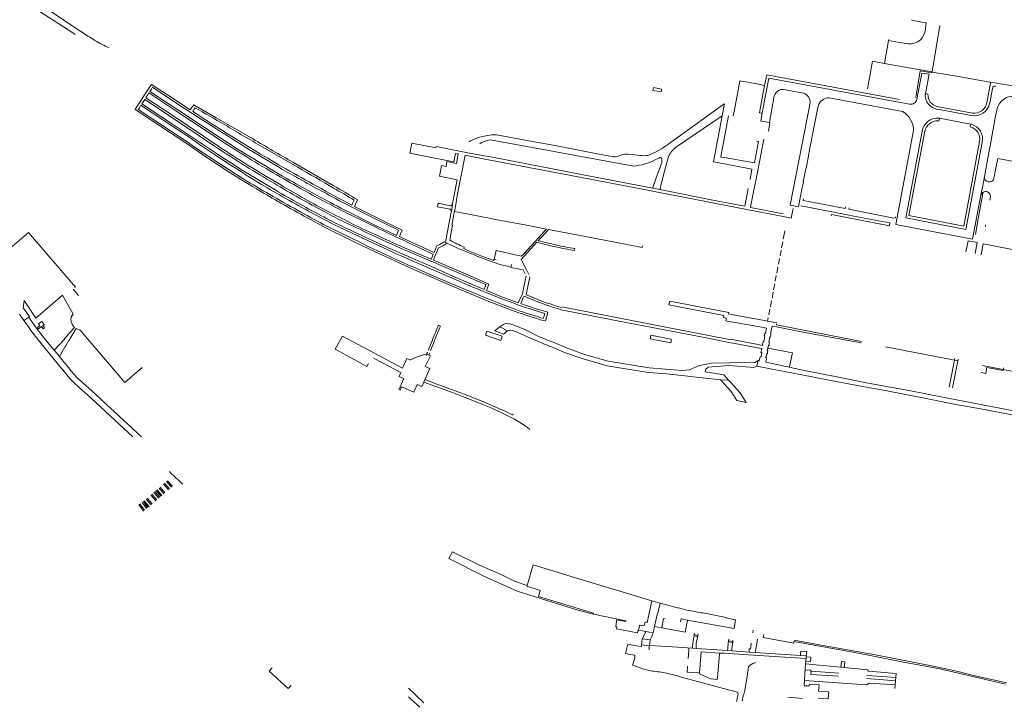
# Model space of a CAD drawing. Extents: x 145000 to 155000, y 457500 to 470000.
# Tile 400 of 548: x 152751 to 153382, y 462831 to 463267. Entities that reach past the tile are written whole.
import ezdxf

# ---------------------------------------------------------------- set-up
doc = ezdxf.new("R2010")
doc.units = 0
doc.header["$LTSCALE"] = 0.2
doc.header["$MEASUREMENT"] = 0
doc.layers.add('kant verharding', color=252, linetype='Continuous', lineweight=0)

msp = doc.modelspace()

# ---------------------------------------------------------------- linework, layer by layer
at = {"layer": 'kant verharding', "lineweight": 0}
for p, q in [((153330.21, 463265.69), (153331.25, 463265.5)), ((153331.25, 463265.5), (153331.73, 463265.41)), ((153331.96, 463265.36), (153331.63, 463263.53)), ((153331.73, 463265.41), (153331.96, 463265.36)), ((152790.51, 463259.34), (152788.72, 463260.49)), ((153331.63, 463263.53), (153331.23, 463260.38)), ((153335.73, 463233.92), (153340.59, 463263.71)), ((153307.78, 463254.14), (153305.24, 463239.42)), ((153307.89, 463254.81), (153307.78, 463254.14)), ((153335.65, 463233.39), (153335.7, 463233.72)), ((153229.64, 463232.08), (153314.72, 463216.31)), ((153370.91, 463214.2), (153373.28, 463226.94)), ((152828.52, 463215.91), (152831.1, 463219.88)), ((152831.1, 463219.88), (152833.66, 463223.8)), ((153240.14, 463222.68), (153253.36, 463220.32)), ((153331.4, 463220.03), (153333.08, 463219.71)), ((153372.65, 463213.94), (153374.42, 463223.4)), ((152825.96, 463211.94), (152828.52, 463215.91)), ((153231.51, 463201.45), (153234.53, 463218.63)), ((153257.52, 463214.13), (153244.61, 463148.61)), ((153269.7, 463217.32), (153316.82, 463208.5)), ((152860.94, 463211.05), (152862.18, 463212.93)), ((152861.55, 463208.62), (152862.5, 463210.02)), ((152876.49, 463204.57), (152862.18, 463212.93)), ((152862.5, 463210.02), (152863.15, 463210.98)), ((153200.84, 463212.31), (153202.48, 463213.5)), ((153202.48, 463213.5), (153201.07, 463205.82)), ((153225.01, 463207.68), (153226.3, 463207.43)), ((153339.05, 463211.79), (153361.62, 463207.6)), ((153339.14, 463209.96), (153360.96, 463205.92)), ((152876.49, 463204.57), (152900.09, 463190.95)), ((153171.79, 463185.82), (153201.07, 463205.82)), ((153200.46, 463180.76), (153205.17, 463205.87)), ((152902.7, 463182.7), (152881.58, 463195.77)), ((153323.88, 463196.31), (153318.53, 463168.03)), ((153329.36, 463195.92), (153318.8, 463140.4)), ((153320.87, 463141.8), (153331.15, 463195.87)), ((152897.31, 463184.49), (152917.11, 463172.6)), ((152906.1, 463185.92), (152928.89, 463172.79)), ((153093.33, 463182.89), (153095.56, 463182.48)), ((153095.56, 463182.48), (153144.38, 463173.42)), ((153371.49, 463178.74), (153373.01, 463186.56)), ((152925.75, 463176), (152951.66, 463161.1)), ((153135.46, 463180.33), (153136.52, 463180.83)), ((153140.65, 463181.18), (153145.17, 463180.76)), ((153158.15, 463177.5), (153160.86, 463178.86)), ((153162.17, 463178.55), (153162.34, 463177.43)), ((153163.54, 463167.96), (153166.71, 463179.63)), ((153256.49, 463180.02), (153254.99, 463172.17)), ((153377.81, 463178.4), (153376.88, 463173.36)), ((153377.81, 463178.4), (153411.27, 463171.98)), ((152895.47, 463169.62), (152914.31, 463158.32)), ((153160.44, 463170.44), (153158.8, 463165.95)), ((153162.17, 463175.17), (153160.44, 463170.44)), ((153376.88, 463173.36), (153375.41, 463165.6)), ((153032.26, 463160.1), (153033.31, 463165.5)), ((153158.8, 463165.95), (153158.59, 463165.38)), ((153162.81, 463165.17), (153163.54, 463167.96)), ((153253.26, 463163.45), (153252.64, 463160.48)), ((153312.45, 463136.1), (153318.53, 463168.03)), ((153029.23, 463154.95), (153030.27, 463160.48)), ((153031.22, 463154.55), (153032.26, 463160.1)), ((153156.87, 463160.58), (153156.55, 463159.37)), ((153161.16, 463158.46), (153156.55, 463159.37)), ((153161.16, 463158.46), (153161.44, 463159.7)), ((153217.83, 463159.27), (153216.89, 463154.56)), ((153367.68, 463152.6), (153368.48, 463156.76)), ((153368.48, 463156.76), (153368.54, 463156.79)), ((153371.27, 463157), (153371.35, 463156.97)), ((152965.03, 463151.79), (152964.28, 463150.03)), ((152967.27, 463151.91), (152965.98, 463149.21)), ((153028.22, 463149.41), (153029.23, 463154.95)), ((153030.22, 463149.04), (153031.22, 463154.55)), ((153216.89, 463154.56), (153215.83, 463149.24)), ((153219.53, 463148.53), (153220.59, 463153.82)), ((153253.2, 463152.61), (153253.02, 463151.58)), ((153367.08, 463154.94), (153361.74, 463126.72)), ((153367.6, 463152.61), (153364.85, 463137.3)), ((153367.08, 463154.94), (153367.16, 463154.92)), ((153367.68, 463152.6), (153367.6, 463152.61)), ((153373.15, 463153.71), (153372.76, 463151.71)), ((152964.28, 463150.03), (152963.58, 463148.6)), ((153027.07, 463143.08), (153027.4, 463144.89)), ((153027.4, 463144.89), (153028.12, 463148.84)), ((153028.12, 463148.84), (153028.22, 463149.41)), ((153029.03, 463142.65), (153029.38, 463144.41)), ((153029.38, 463144.41), (153030.22, 463149.04)), ((153240.52, 463142.96), (153224.87, 463145.87)), ((153026.21, 463138.32), (153027.07, 463143.08)), ((153027.68, 463135.75), (153028.1, 463137.9)), ((153026.43, 463126.04), (153028.21, 463135.65)), ((153083.15, 463127.36), (153087, 463131.64)), ((153087, 463131.64), (153088.34, 463133.14)), ((153088.33, 463131.39), (153089.68, 463132.88)), ((153241.37, 463132.01), (153240.31, 463126.65)), ((153312.45, 463136.1), (153361.74, 463126.72)), ((153363.49, 463129.7), (153364.92, 463137.28)), ((153364.85, 463137.3), (153364.92, 463137.28)), ((153369.87, 463134.88), (153370.08, 463135.94)), ((152738.26, 463115.5), (152756.3, 463131)), ((152756.3, 463131), (152786.34, 463096.02)), ((152995.8, 463126.39), (153000, 463124.42)), ((153081.46, 463125.47), (153083.15, 463127.36)), ((153083.14, 463125.72), (153084.42, 463127.12)), ((153084.42, 463127.12), (153088.33, 463131.39)), ((152997.18, 463119.93), (152999.88, 463118.8)), ((152999.88, 463120.1), (153000, 463120.04)), ((153005.32, 463117.78), (153000, 463120.04)), ((153018.23, 463119.02), (153016.65, 463115.2)), ((153017.08, 463120.13), (153016.91, 463119.71)), ((153017.27, 463120.59), (153017.08, 463120.13)), ((153017.58, 463121.32), (153017.27, 463120.59)), ((153018.44, 463119.52), (153018.23, 463119.02)), ((153018.54, 463119.77), (153018.44, 463119.52)), ((153018.89, 463120.62), (153018.54, 463119.77)), ((153024.72, 463124.07), (153021.93, 463122.53)), ((153024.72, 463124.07), (153031.38, 463120.95)), ((153035.33, 463120.63), (153035.62, 463121.58)), ((153106.65, 463120.66), (153106.42, 463119.37)), ((153149.76, 463121.31), (153149.98, 463122.49)), ((153238.93, 463119.56), (153238.24, 463115.97)), ((153240, 463125.05), (153239.23, 463121.11)), ((153368.52, 463123.82), (153367.21, 463116.72)), ((153393.8, 463118.75), (153368.52, 463123.82)), ((152991.25, 463114.13), (153000, 463110.12)), ((152996.34, 463115.54), (153000, 463113.96)), ((153000, 463118.75), (152999.88, 463118.8)), ((152999.88, 463115.49), (153000, 463115.43)), ((153000, 463118.75), (153010.92, 463114.15)), ((153001.61, 463114.73), (153000, 463115.43)), ((153053.6, 463112.16), (153046.69, 463114.7)), ((153056.18, 463113.42), (153054.8, 463113.68)), ((153237.93, 463114.36), (153237.2, 463110.59)), ((152991.99, 463112.43), (153000, 463108.79)), ((153065.49, 463108.59), (153073.44, 463107.03)), ((153073.44, 463107.03), (153074.71, 463104.51)), ((153077.12, 463104.15), (153075.76, 463106.58)), ((153236.88, 463108.93), (153236.12, 463104.98)), ((153074.18, 463097.18), (153075.43, 463103.17)), ((153076.46, 463096.44), (153077.75, 463102.52)), ((153235.81, 463103.32), (153235.12, 463099.72)), ((152788.3, 463090.59), (152784.78, 463094.68)), ((152786.34, 463096.02), (152785.87, 463095.62)), ((153073.28, 463092.82), (153074.18, 463097.18)), ((153075.52, 463092.04), (153076.46, 463096.44)), ((153234.82, 463098.11), (153234.06, 463094.15)), ((152778.09, 463090.91), (152760.84, 463076.08)), ((152778.09, 463090.91), (152784.77, 463078.61)), ((153072.56, 463087.03), (153073.32, 463088.81)), ((153075.32, 463091.09), (153075.52, 463092.04)), ((153075.32, 463091.09), (153078.72, 463089.66)), ((153232.76, 463087.3), (153232.02, 463083.42)), ((153233.77, 463092.63), (153233.05, 463088.85)), ((152752.87, 463082.64), (152756.8, 463077.08)), ((153072.56, 463087.03), (153071.87, 463085.41)), ((153098.01, 463082.95), (153098.13, 463082.92)), ((153231.7, 463081.75), (153231.01, 463078.1)), ((152750.4, 463078.66), (152753.29, 463074.59)), ((152753.29, 463074.59), (152756.34, 463076.75)), ((152756.34, 463076.75), (152756.8, 463077.08)), ((152756.34, 463076.75), (152757.67, 463074.88)), ((152759.23, 463072.65), (152757.67, 463074.88)), ((152783.46, 463076.08), (152783.41, 463075.54)), ((152783.41, 463075.54), (152783.42, 463075.01)), ((152783.42, 463075.01), (152783.48, 463074.46)), ((152784.77, 463078.61), (152783.8, 463077.08)), ((153086.85, 463077.64), (153086.34, 463075.91)), ((153089.32, 463079.86), (153088.6, 463077.21)), ((153211.55, 463077.65), (153205.11, 463078.86)), ((153227.24, 463074.71), (153211.55, 463077.65)), ((153227.24, 463074.71), (153230.26, 463074.14)), ((153230.65, 463076.19), (153230.26, 463074.14)), ((152753.29, 463074.59), (152754.63, 463072.7)), ((152756.2, 463070.45), (152754.63, 463072.7)), ((152756.2, 463070.45), (152757.78, 463068.19)), ((152759.23, 463072.65), (152760.79, 463070.43)), ((152760.79, 463070.43), (152762.38, 463068.23)), ((152785.8, 463070.13), (152782.74, 463066.84)), ((152786.86, 463069.35), (152782.93, 463063.05)), ((152783.48, 463074.46), (152783.59, 463073.9)), ((152783.59, 463073.9), (152783.75, 463073.35)), ((152783.75, 463073.35), (152783.95, 463072.8)), ((152783.95, 463072.8), (152784.1, 463072.43)), ((152784.1, 463072.43), (152784.26, 463072.08)), ((152784.26, 463072.08), (152784.45, 463071.76)), ((152784.45, 463071.76), (152784.67, 463071.45)), ((152784.67, 463071.45), (152785.8, 463070.13)), ((152789.25, 463068.38), (152786.86, 463069.35)), ((152789.25, 463068.38), (152817.89, 463034.74)), ((153018.3, 463069.64), (153017.58, 463067.86)), ((153018.48, 463070.08), (153018.3, 463069.64)), ((153018.65, 463070.5), (153018.48, 463070.08)), ((153018.87, 463071.06), (153018.65, 463070.5)), ((153019.62, 463069.11), (153018.89, 463067.32)), ((153019.8, 463069.55), (153019.62, 463069.11)), ((153019.97, 463069.99), (153019.8, 463069.55)), ((153020.19, 463070.52), (153019.97, 463069.99)), ((153056.59, 463068.96), (153057.37, 463069.57)), ((153057.37, 463069.57), (153058.59, 463070.52)), ((153058.59, 463070.52), (153063.5, 463067.96)), ((153061.8, 463072.4), (153063.48, 463072.77)), ((153074.43, 463068.77), (153077.94, 463067.17)), ((153210.68, 463073.1), (153204.27, 463074.24)), ((153226.38, 463070.26), (153210.68, 463073.1)), ((153229.49, 463069.7), (153226.38, 463070.26)), ((153228.84, 463066.25), (153229.49, 463069.7)), ((153230.26, 463074.14), (153236.12, 463073.03)), ((153232.02, 463065.63), (153232.78, 463069.14)), ((153232.78, 463069.14), (153232.93, 463069.93)), ((153232.93, 463069.93), (153233.14, 463070.97)), ((153235.96, 463070.41), (153233.14, 463070.97)), ((152757.78, 463068.19), (152759.4, 463065.97)), ((152761.09, 463063.8), (152762.68, 463061.86)), ((152764.05, 463066.09), (152765.62, 463064.17)), ((152765.62, 463064.17), (152767.19, 463062.25)), ((152767.19, 463062.25), (152772.64, 463055.61)), ((152779.1, 463062.47), (152778.27, 463061.5)), ((152779.1, 463062.47), (152780.01, 463063.56)), ((152780.01, 463063.56), (152780.91, 463064.67)), ((152781.81, 463065.77), (152780.91, 463064.67)), ((152782.74, 463066.84), (152781.81, 463065.77)), ((152782.44, 463062.27), (152781.93, 463061.49)), ((152782.44, 463062.27), (152782.93, 463063.05)), ((153015.38, 463062.41), (153015.2, 463061.98)), ((153015.57, 463062.89), (153015.38, 463062.41)), ((153015.77, 463063.39), (153015.57, 463062.89)), ((153016.83, 463066.02), (153015.77, 463063.39)), ((153016.89, 463062.36), (153016.7, 463061.92)), ((153017.02, 463066.47), (153016.83, 463066.02)), ((153017.09, 463062.86), (153016.89, 463062.36)), ((153017.19, 463066.9), (153017.02, 463066.47)), ((153018.15, 463065.48), (153017.09, 463062.86)), ((153017.39, 463067.38), (153017.19, 463066.9)), ((153017.58, 463067.86), (153017.39, 463067.38)), ((153018.33, 463065.94), (153018.15, 463065.48)), ((153018.53, 463066.41), (153018.33, 463065.94)), ((153018.7, 463066.85), (153018.53, 463066.41)), ((153018.89, 463067.32), (153018.7, 463066.85)), ((153062.17, 463066.91), (153061.95, 463066.74)), ((153063.5, 463067.96), (153062.17, 463066.91)), ((153068.54, 463067.53), (153081.54, 463061.77)), ((153082.77, 463064.62), (153077.94, 463067.17)), ((153208.57, 463062.07), (153206.9, 463062.38)), ((153224.23, 463059.11), (153208.57, 463062.07)), ((153227.85, 463060.95), (153228.55, 463064.67)), ((153231.07, 463060.35), (153231.76, 463064.04)), ((152762.68, 463061.86), (152764.27, 463059.92)), ((152764.27, 463059.92), (152774.68, 463047.22)), ((152775.7, 463058.67), (152772.64, 463055.61)), ((152775.7, 463058.67), (152776.58, 463059.59)), ((152779.59, 463057.52), (152776.1, 463051.39)), ((152776.58, 463059.59), (152776.66, 463059.67)), ((152776.66, 463059.67), (152777.29, 463060.38)), ((152777.29, 463060.38), (152777.43, 463060.54)), ((152777.43, 463060.54), (152778.27, 463061.5)), ((152780.06, 463058.34), (152779.59, 463057.52)), ((152780.96, 463059.92), (152780.06, 463058.34)), ((152781.44, 463060.71), (152780.96, 463059.92)), ((152781.93, 463061.49), (152781.44, 463060.71)), ((153012.71, 463055.83), (153012.63, 463055.63)), ((153012.93, 463056.37), (153012.71, 463055.83)), ((153015.04, 463061.58), (153012.93, 463056.37)), ((153014.25, 463055.84), (153014.02, 463055.27)), ((153016.36, 463061.05), (153014.25, 463055.84)), ((153015.2, 463061.98), (153015.04, 463061.58)), ((153016.52, 463061.45), (153016.36, 463061.05)), ((153016.7, 463061.92), (153016.52, 463061.45)), ((153208.18, 463060.02), (153206.51, 463060.34)), ((153223.83, 463057.02), (153208.18, 463060.02)), ((153226.86, 463058.61), (153224.23, 463059.11)), ((153226.02, 463054.81), (153226.22, 463055.77)), ((153226.22, 463055.77), (153226.45, 463056.43)), ((153227.01, 463059.4), (153226.86, 463058.61)), ((153227.15, 463060.15), (153227.01, 463059.4)), ((153230.02, 463055), (153230.4, 463056.9)), ((153230.4, 463056.9), (153230.75, 463058.67)), ((153290.17, 463060.19), (153290.05, 463060.22)), ((153352.36, 463048.68), (153305.94, 463057.7)), ((152772.64, 463055.61), (152776.1, 463051.39)), ((152776.1, 463051.39), (152777.58, 463049.59)), ((152779.27, 463047.5), (152777.58, 463049.59)), ((152977.5, 463050.49), (152983.3, 463047.39)), ((153000, 463049.75), (153001.29, 463049.23)), ((153001.14, 463049.29), (153005.54, 463051.26)), ((153011.76, 463053.47), (153011.54, 463052.93)), ((153012.86, 463052.4), (153011.54, 463052.93)), ((153012, 463054.08), (153011.76, 463053.47)), ((153012.08, 463054.28), (153012, 463054.08)), ((153012.86, 463052.4), (153013.08, 463052.94)), ((153013.31, 463053.51), (153013.08, 463052.94)), ((153013.36, 463053.64), (153013.31, 463053.51)), ((153014.02, 463055.27), (153013.97, 463055.14)), ((153225.07, 463049.7), (153224.87, 463048.65)), ((153225.19, 463050.37), (153225.07, 463049.7)), ((153225.99, 463051.19), (153226.55, 463053.95)), ((153229.15, 463050.6), (153229.7, 463053.3)), ((153229.3, 463048.84), (153229.42, 463049.57)), ((153244.68, 463046.67), (153245.56, 463051.08)), ((153346.75, 463031.79), (153350.32, 463050.2)), ((153348.79, 463031.4), (153352.36, 463049.8)), ((152776.4, 463045.1), (152774.68, 463047.22)), ((152778.12, 463042.97), (152776.4, 463045.1)), ((152780.96, 463045.4), (152779.27, 463047.5)), ((152780.96, 463045.4), (152782.64, 463043.31)), ((152782.64, 463043.31), (152784.35, 463041.23)), ((152817.89, 463034.74), (152829.2, 463044.38)), ((152973.23, 463045.1), (152966.94, 463048.49)), ((152974.25, 463046.95), (152973.23, 463045.1)), ((152983.3, 463047.39), (152994.57, 463041.39)), ((153013.64, 463043.73), (153008.51, 463032.18)), ((153010.68, 463045.05), (153013.64, 463043.73)), ((153223.36, 463045.26), (153221.43, 463044.47)), ((153222.03, 463047.6), (153221.61, 463047.6)), ((153224.07, 463048.82), (153222.03, 463047.6)), ((153223.36, 463045.26), (153224.07, 463048.82)), ((153224.07, 463048.82), (153224.87, 463048.65)), ((153229.11, 463047.77), (153229.3, 463048.84)), ((153229.11, 463047.77), (153244.2, 463044.64)), ((152778.12, 463042.97), (152779.84, 463040.84)), ((152779.84, 463040.84), (152781.56, 463038.72)), ((152781.56, 463038.72), (152782.02, 463038.18)), ((152782.02, 463038.18), (152782.49, 463037.64)), ((152782.49, 463037.64), (152782.98, 463037.11)), ((152782.98, 463037.11), (152784.6, 463035.46)), ((152787.46, 463037.9), (152789.12, 463036.33)), ((152993.68, 463030.08), (152996.94, 463037.41)), ((152995.05, 463041.16), (152993.97, 463038.73)), ((152993.97, 463038.73), (152996.94, 463037.41)), ((153190.23, 463041.62), (153202.23, 463039.63)), ((153205.24, 463036.33), (153202.23, 463039.63)), ((152784.6, 463035.46), (152785.49, 463034.6)), ((152785.49, 463034.6), (152786.4, 463033.75)), ((152786.4, 463033.75), (152787.31, 463032.91)), ((152787.31, 463032.91), (152788.23, 463032.07)), ((152788.23, 463032.07), (152790.32, 463030.2)), ((152789.12, 463036.33), (152790.8, 463034.79)), ((152790.8, 463034.79), (152792.88, 463032.93)), ((152792.88, 463032.93), (152794.96, 463031.08)), ((152797.05, 463029.23), (152794.96, 463031.08)), ((152994.5, 463029.79), (152995.53, 463032.11)), ((152995.53, 463032.11), (153000, 463030.12)), ((153003.39, 463028.61), (153005.56, 463033.5)), ((153008.51, 463032.18), (153005.56, 463033.5)), ((153205.24, 463036.33), (153199.93, 463036.59)), ((153199.93, 463036.59), (153201.43, 463034.94)), ((153201.43, 463034.94), (153202.05, 463034.26)), ((153206.77, 463034.66), (153205.24, 463036.33)), ((153208.16, 463033.14), (153206.77, 463034.66)), ((152790.32, 463030.2), (152792.42, 463028.34)), ((152794.51, 463026.48), (152792.42, 463028.34)), ((152796.59, 463024.6), (152794.51, 463026.48)), ((152796.59, 463024.6), (152823.1, 463000)), ((152799.11, 463027.36), (152797.05, 463029.23)), ((152799.11, 463027.36), (152806.28, 463020.7)), ((153000, 463030.12), (153003.39, 463028.61)), ((152806.28, 463020.7), (152808.67, 463018.48)), ((152808.67, 463018.48), (152828.6, 463000)), ((152846.53, 462977.69), (152847.36, 462976.92)), ((152847.36, 462976.92), (152850.11, 462974.33)), ((152850.11, 462974.33), (152852.87, 462971.74)), ((152840.6, 462967.7), (152843.71, 462964.08)), ((152842.87, 462969.64), (152845.98, 462966.03)), ((152843.52, 462970.2), (152846.62, 462966.58)), ((152844.8, 462971.3), (152847.91, 462967.69)), ((152845.45, 462971.86), (152848.56, 462968.24)), ((152852.87, 462971.74), (152854.62, 462970.12)), ((152854.62, 462970.12), (152855.17, 462969.61)), ((152834.68, 462962.61), (152837.78, 462958.99)), ((152835.33, 462963.17), (152838.42, 462959.54)), ((152836.62, 462964.28), (152839.71, 462960.65)), ((152837.26, 462964.83), (152840.36, 462961.2)), ((152838.02, 462965.48), (152841.13, 462961.86)), ((152838.67, 462966.03), (152841.77, 462962.42)), ((152839.96, 462967.14), (152843.07, 462963.52)), ((152826.92, 462956.58), (152829.9, 462952.36)), ((152827.63, 462957.03), (152830.56, 462952.89)), ((152829.06, 462957.95), (152831.9, 462953.94)), ((152832.88, 462954.78), (152829.8, 462958.43)), ((152830.43, 462956.02), (152831.12, 462956.52)), ((152833.52, 462955.33), (152830.44, 462958.97)), ((152831.12, 462956.52), (152832.55, 462954.49)), ((152834.81, 462956.44), (152831.73, 462960.08)), ((152835.46, 462956.99), (152832.37, 462960.63)), ((153161.23, 462893.34), (153167.75, 462891.56)), ((153118.58, 462886.28), (153139.36, 462882.05)), ((153139.26, 462881.52), (153139.36, 462882.05)), ((153148.07, 462879.32), (153147.77, 462877.73)), ((153148.07, 462879.32), (153151.1, 462878.78)), ((153147.77, 462877.73), (153147.46, 462876.1)), ((153152.23, 462875.23), (153156.93, 462874.37)), ((153156.93, 462874.37), (153157.25, 462876.02)), ((153157.25, 462876.02), (153157.57, 462877.63)), ((153157.57, 462877.63), (153157.7, 462878.31)), ((153157.7, 462878.31), (153162.47, 462877.56)), ((153183.09, 462872.36), (153183.2, 462872.95)), ((153183.2, 462872.95), (153183.43, 462874.13)), ((153183.2, 462872.95), (153185.52, 462872.52)), ((153185.52, 462872.52), (153185.76, 462873.71)), ((153220.99, 462875.94), (153220.77, 462874.24)), ((153149.41, 462866.67), (153154.3, 462866.04)), ((153149.84, 462870.36), (153154.8, 462869.74)), ((153183.09, 462872.36), (153182.95, 462871.62)), ((153183.09, 462872.36), (153185.41, 462871.94)), ((153185.27, 462871.23), (153185.41, 462871.94)), ((153185.41, 462871.94), (153185.52, 462872.52)), ((153204.69, 462864.24), (153204.97, 462867.89)), ((153204.97, 462867.89), (153205.1, 462868.62)), ((153205.1, 462868.62), (153205.2, 462869.23)), ((153205.1, 462868.62), (153207.82, 462868.16)), ((153205.2, 462869.23), (153205.37, 462870.18)), ((153205.2, 462869.23), (153207.9, 462868.78)), ((153207.71, 462867.42), (153207.82, 462868.16)), ((153207.82, 462868.16), (153207.9, 462868.78)), ((153207.9, 462868.78), (153208.03, 462869.7)), ((153219.77, 462867.59), (153219.42, 462865.42)), ((153222.79, 462864.85), (153223.64, 462870.19)), ((153154.24, 462864.33), (153154.19, 462863.31)), ((153154.24, 462864.33), (153154.3, 462866.04)), ((153179.25, 462857.92), (153179.68, 462862.72)), ((153179.68, 462862.72), (153179.79, 462864.54)), ((153182.08, 462864.38), (153182.13, 462865.84)), ((153182.08, 462864.38), (153184.41, 462864.22)), ((153184.41, 462864.22), (153184.46, 462865.67)), ((153184.41, 462864.22), (153204.59, 462862.88)), ((153187.71, 462862.22), (153186.59, 462848.57)), ((153187.59, 462862.21), (153187.71, 462862.22)), ((153204.59, 462862.88), (153204.69, 462864.24)), ((153204.59, 462862.88), (153207.26, 462862.7)), ((153207.26, 462862.7), (153207.35, 462864.05)), ((153207.26, 462862.7), (153218.36, 462861.94)), ((153218.36, 462861.94), (153218.45, 462863.3)), ((153218.36, 462861.94), (153222.27, 462861.68)), ((153222.27, 462861.68), (153222.49, 462863.02)), ((153222.27, 462861.68), (153251.28, 462859.74)), ((153222.49, 462863.02), (153222.79, 462864.85)), ((153251.28, 462859.74), (153251.4, 462861.09)), ((153255.16, 462860.86), (153255.05, 462859.49)), ((153222.48, 462855.05), (153221.69, 462855.1)), ((153251.28, 462859.74), (153255.05, 462859.49)), ((153254.19, 462847.92), (153254.63, 462854.36)), ((153254.85, 462856.17), (153254.63, 462854.36)), ((153255.02, 462858.98), (153254.85, 462856.17)), ((153255.05, 462859.49), (153255.02, 462858.98)), ((153277.54, 462855.9), (153277.21, 462852.26)), ((153279.67, 462855.71), (153277.54, 462855.9)), ((153279.34, 462852.04), (153279.67, 462855.71)), ((152912.52, 462851.84), (152910.58, 462849.74)), ((152910.58, 462849.74), (152922.75, 462838.5)), ((153178.67, 462849.13), (153178.9, 462853.01)), ((153178.67, 462849.13), (153179.37, 462849.08)), ((153186.59, 462848.57), (153179.37, 462849.08)), ((153254.09, 462846.64), (153254.19, 462847.92)), ((153257.94, 462847.65), (153258.07, 462849.62)), ((153275.8, 462846.48), (153257.94, 462847.65)), ((153258.07, 462849.62), (153275.93, 462848.44)), ((153279.34, 462852.04), (153277.21, 462852.26)), ((153253.73, 462842.24), (153253.67, 462841.69)), ((153253.73, 462842.24), (153253.8, 462842.79)), ((153253.89, 462844.07), (153253.8, 462842.79)), ((153253.89, 462844.07), (153253.99, 462845.35)), ((153253.99, 462845.35), (153254.09, 462846.64)), ((153256.95, 462840.24), (153257.07, 462841.45)), ((153293.82, 462844.96), (153312.45, 462843.61)), ((153293.95, 462846.95), (153312.59, 462845.61)), ((152922.75, 462838.5), (152924.68, 462840.59)), ((153004, 462834.95), (153000, 462838.75)), ((153004, 462834.95), (153009.8, 462829.44)), ((153211.12, 462834.2), (153211.26, 462834.87)), ((153253.88, 462840.6), (153253.98, 462840.48)), ((153253.98, 462840.48), (153254.11, 462840.41)), ((153254.11, 462840.41), (153254.26, 462840.37)), ((153254.26, 462840.37), (153254.41, 462840.36)), ((153256.95, 462840.24), (153254.41, 462840.36)), ((153001.29, 462832.07), (153000, 462833.29)), ((153001.29, 462832.07), (153007.09, 462826.55)), ((153210.33, 462830.23), (153210.51, 462831.16)), ((153210.51, 462831.16), (153210.65, 462831.86)), ((153210.65, 462831.86), (153210.81, 462832.65)), ((153210.81, 462832.65), (153210.98, 462833.5)), ((153210.98, 462833.5), (153211.12, 462834.2)), ((153213.89, 462830.44), (153214.03, 462831.14)), ((153214.03, 462831.14), (153214.2, 462831.94)), ((153214.2, 462831.94), (153214.36, 462832.77)), ((153214.36, 462832.77), (153214.5, 462833.47)), ((153214.5, 462833.47), (153214.64, 462834.14)), ((153243.22, 462832.86), (153248.23, 462832.54)), ((153248.23, 462832.54), (153252.64, 462832.26))]:
    msp.add_line(p, q, dxfattribs=at)
at = {"layer": 'kant verharding', "lineweight": 0, "flags": 128}
for points in [[(152751.4, 463286.1), (152766.3, 463275.74), (152778.85, 463267.13), (152788.72, 463260.49)], [(152750.7, 463281.25), (152766.73, 463270.56), (152784.6, 463258.97)], [(153322.63, 463267.28), (153322.7, 463267.09), (153330.21, 463265.69)], [(153320.61, 463252.02), (153314.85, 463252.9), (153307.78, 463254.14)], [(153305.24, 463239.42), (153297.57, 463240.82), (153294.28, 463223.18)], [(153335.7, 463233.72), (153335.73, 463233.92), (153324.37, 463235.84), (153313.56, 463237.91), (153305.24, 463239.42)], [(153335.65, 463233.39), (153328.16, 463234.7), (153325.24, 463217.46)], [(153325.94, 463216.33), (153329.23, 463233.22), (153333.75, 463232.41), (153331.4, 463220.03)], [(153335.7, 463233.72), (153351.33, 463231.14), (153371.78, 463227.57), (153395.46, 463223.8), (153473.55, 463210.4)], [(153229.64, 463232.08), (153228.34, 463225.26), (153223.42, 463226.23), (153217.55, 463227.35), (153212.42, 463228.31), (153208.94, 463209.72), (153208.2, 463205.79)], [(153226.82, 463207.81), (153231.03, 463230.03), (153321.16, 463213.3)], [(152832.47, 463218.96), (152833.42, 463220.43), (152850.65, 463208.98), (152880.78, 463189.2)], [(152833.66, 463223.8), (152835.09, 463225.98), (152845.89, 463218.91), (152859.96, 463209.55), (152860.94, 463211.05)], [(152890.74, 463184.29), (152866.53, 463199.97), (152852.51, 463209.3), (152834.07, 463221.44), (152835.02, 463222.91)], [(152835.02, 463222.91), (152835.77, 463224.08), (152853.32, 463212.49), (152864.61, 463205.09), (152875.63, 463198.02)], [(153156.85, 463222.99), (153156.69, 463222.07), (153161.91, 463221.12), (153162.07, 463221.98)], [(153162.07, 463221.98), (153162.25, 463222.9), (153156.99, 463223.86), (153156.85, 463222.99)], [(153225.01, 463207.68), (153225.68, 463211.33), (153228.34, 463225.26)], [(152829.9, 463214.97), (152828.88, 463213.39), (152848.5, 463200.44), (152877.45, 463181.18)], [(152875.5, 463186.31), (152848.59, 463204.48), (152830.75, 463216.29), (152829.9, 463214.97)], [(152877.61, 463186.6), (152849.33, 463205.57), (152831.46, 463217.38), (152832.47, 463218.96)], [(152884.82, 463169.76), (152870.62, 463179.13), (152857.33, 463188.25), (152824.56, 463209.76), (152825.96, 463211.94)], [(152876.53, 463176.55), (152894.21, 463165.23), (152876.37, 463176.65), (152865.78, 463183.65), (152857.26, 463189.52), (152826.59, 463209.83), (152827.36, 463211.02)], [(152827.36, 463211.02), (152828.33, 463212.53), (152845.7, 463200.98), (152858.33, 463192.68), (152865.86, 463187.48), (152874.95, 463181.37), (152886.27, 463174.02)], [(153166.21, 463187.4), (153194.51, 463207.69), (153200.84, 463212.31)], [(153225.83, 463202.47), (153226.26, 463204.78), (153226.82, 463207.81)], [(153262.67, 463212.18), (153256.85, 463182.88), (153256.48, 463180.4), (153256.49, 463180.02)], [(153369.33, 463166.89), (153371.49, 463178.74), (153373.01, 463186.56), (153376.43, 463205.59), (153377.53, 463210.45)], [(153218.96, 463165.05), (153220.21, 463171.61), (153201.61, 463175.29), (153201.49, 463175.23), (153195.63, 463176.26), (153201.07, 463205.82)], [(153225.83, 463202.47), (153227.82, 463202.11), (153231.51, 463201.45)], [(153231.51, 463201.45), (153231.76, 463201.4), (153230.73, 463195.97)], [(153339.4, 463202.59), (153340.1, 463202.47), (153340.41, 463204.21)], [(153360.93, 463200.4), (153360.5, 463200.49), (153359.39, 463200.66), (153340.41, 463204.21), (153339.98, 463204.29)], [(153360.9, 463198.59), (153360.14, 463198.74), (153360.5, 463200.49)], [(153017.47, 463185.32), (153002, 463188.35), (153000.72, 463181.81), (153015.75, 463178.85), (153028.97, 463176.4), (153030.05, 463181.74)], [(153038.8, 463189.18), (153039.61, 463189.83), (153044.07, 463191.74), (153044.8, 463191.91)], [(153044.8, 463191.91), (153048.54, 463192.79), (153053.24, 463193.66), (153056.36, 463193.59), (153077.19, 463189.84), (153096.11, 463186.25), (153116.74, 463182.21), (153131.38, 463179.51)], [(153045.71, 463187.86), (153046.45, 463188.55), (153050.05, 463190), (153052.27, 463190.46), (153058.33, 463189.3), (153093.33, 463182.89)], [(153223.05, 463189.65), (153224.34, 463189.38), (153221.72, 463175.56), (153202.27, 463179.06), (153202.15, 463178.98), (153200.19, 463179.29), (153200.46, 463180.76)], [(153220.59, 463153.82), (153223.93, 463170.7), (153227.78, 463190.92)], [(153318.8, 463140.4), (153357.41, 463132.98), (153367.94, 463188.77)], [(153320.87, 463141.8), (153356.02, 463135.04), (153366.23, 463189.32)], [(153156.55, 463159.37), (153110.86, 463168.08), (153091.2, 463171.96), (153055.83, 463178.76), (153037.98, 463182.13), (153017.62, 463186.14), (153017.47, 463185.32)], [(153030.05, 463181.74), (153031.86, 463181.4), (153030.73, 463175.28), (153024.54, 463176.54), (153024.03, 463173.36), (153021.06, 463173.87), (153020.08, 463168.2)], [(153033.31, 463165.5), (153036.25, 463180.57), (153043.27, 463179.11), (153112.03, 463165.98), (153154.45, 463157.91), (153160.7, 463156.68)], [(153253.26, 463163.45), (153253.14, 463163.65), (153254.72, 463171.71), (153254.99, 463172.17)], [(153020.08, 463168.2), (153019.88, 463167.05), (153031.11, 463164.86), (153030.27, 463160.48)], [(153161.44, 463159.7), (153161.8, 463161.32), (153162.81, 463165.17)], [(153369.33, 463166.89), (153368.25, 463161.22), (153367.08, 463154.94)], [(153215.83, 463149.24), (153215.55, 463147.85), (153197.29, 463151.36), (153161.16, 463158.46)], [(153250.99, 463152.25), (153252.38, 463159.84), (153252.64, 463160.48)], [(153224.56, 463144.24), (153196.99, 463149.65), (153177.61, 463153.36), (153160.7, 463156.68)], [(153250.99, 463152.25), (153250.06, 463147.52), (153244.61, 463148.61)], [(153280.12, 463147.34), (153279.94, 463146.31), (153253.02, 463151.58)], [(152965.98, 463149.21), (152965.22, 463147.63), (152988.03, 463136.42), (152995.84, 463132.47), (152994.86, 463130.19)], [(153028.12, 463148.84), (153026.89, 463148.18), (153018.85, 463149.69), (153018.42, 463147.47), (153026.55, 463145.89), (153027.4, 463144.89)], [(153088.34, 463133.14), (153075.51, 463135.59), (153056.97, 463139.21), (153041.71, 463142.05), (153029.38, 463144.41)], [(153224.87, 463145.87), (153219.21, 463146.94), (153219.53, 463148.53)], [(153240.18, 463141.22), (153231.22, 463142.92), (153224.56, 463144.24)], [(153246.59, 463146.41), (153245.43, 463140.21), (153240.18, 463141.22)], [(153271.02, 463141.75), (153271.18, 463142.57), (153308.33, 463135.26), (153308.64, 463137.08), (153292.1, 463140.21), (153270.37, 463144.42), (153251.55, 463148.17)], [(153312.29, 463141.03), (153312.17, 463140.33), (153311.18, 463140.2), (153282.4, 463145.89), (153282.6, 463146.85)], [(152979.35, 463134.17), (152971.04, 463138.23), (152962.73, 463142.27)], [(152977.18, 463140.41), (152993.55, 463132.38), (152992.96, 463131.03)], [(153017.58, 463121.32), (153017.95, 463122.22), (153020, 463123.37), (153022.77, 463124.93), (153023.63, 463124.53), (153025.84, 463136.34), (153026.21, 463138.32)], [(153028.1, 463137.9), (153028.79, 463141.42), (153029.03, 463142.65)], [(152945.35, 463136.19), (152956.79, 463130.49), (152969.03, 463124.55)], [(152952.96, 463135.68), (152970.72, 463127.27), (152970.79, 463127.22)], [(152992.96, 463131.03), (152992.15, 463129.16), (152977.93, 463135.96)], [(153149.76, 463121.31), (153132.19, 463124.78), (153108.92, 463129.18), (153089.68, 463132.88)], [(152994.86, 463130.19), (152994.09, 463128.41), (153000, 463125.67)], [(153016.91, 463119.71), (153016.28, 463118.2), (153000, 463125.67)], [(153072.16, 463115.85), (153073.77, 463117.06), (153081.46, 463125.47)], [(153363.27, 463117.49), (153364.59, 463124.51), (153358.81, 463125.7), (153357.39, 463118.63)], [(153000, 463124.42), (153008.35, 463120.51), (153015.8, 463117.09), (153015.23, 463115.76)], [(153021.93, 463122.53), (153019.04, 463120.98), (153018.89, 463120.62)], [(153054.8, 463113.68), (153056.04, 463119.34), (153072.16, 463115.85)], [(153075.76, 463106.58), (153072.09, 463113.57), (153082.2, 463124.69)], [(153000, 463113.96), (153040.83, 463096.24), (153059.21, 463088.69), (153067.44, 463085.65)], [(153001.61, 463114.73), (153014.67, 463109.08), (153028.37, 463102.99), (153048.35, 463094.51), (153049.02, 463096.19)], [(153015.23, 463115.76), (153014.47, 463113.97), (153005.32, 463117.78)], [(153049.02, 463096.19), (153049.56, 463097.56), (153045.49, 463099.4), (153010.92, 463114.15)], [(153016.65, 463115.2), (153015.85, 463113.24), (153042.36, 463101.89), (153051.46, 463097.92), (153050.56, 463095.54)], [(153000, 463110.12), (153002.67, 463108.9), (153014.77, 463103.62), (153027.63, 463098.1), (153051.44, 463088.16), (153057.83, 463085.61), (153068.71, 463081.51)], [(153000, 463108.79), (153003.75, 463107.09), (153016.72, 463101.42), (153027.07, 463096.97), (153050.29, 463087.21), (153057.65, 463084.29), (153066.05, 463081.15)], [(153066.02, 463110.54), (153065.89, 463110.44), (153065.49, 463108.59)], [(153050.56, 463095.54), (153049.92, 463093.86), (153059.22, 463089.98), (153070.22, 463085.95), (153073.18, 463091.99)], [(152760.84, 463076.08), (152753.34, 463087.4), (152752.87, 463082.64)], [(153073.18, 463091.99), (153073.17, 463092.29), (153073.28, 463092.82)], [(153078.51, 463088.3), (153074.01, 463090.14), (153073.44, 463088.89), (153073.32, 463088.81)], [(153079.82, 463081.5), (153087.28, 463079.09), (153086.85, 463077.64)], [(153206.51, 463060.34), (153195.03, 463062.52), (153182.11, 463065.1), (153137.13, 463073.79), (153097.85, 463081.48)], [(153206.85, 463062.11), (153182.43, 463066.92), (153098.2, 463083.23)], [(153205.11, 463078.86), (153205.27, 463079.71), (153185.34, 463083.46), (153167.43, 463086.92), (153166.94, 463084.51), (153202.18, 463077.77), (153201.98, 463076.47), (153203.72, 463076.16), (153203.55, 463075.33)], [(153088.6, 463077.21), (153087.81, 463074.27), (153086.58, 463074.46), (153084.45, 463075.04)], [(153204.27, 463074.24), (153203.36, 463074.41), (153203.55, 463075.33)], [(152762.57, 463072.39), (152764.75, 463073.99), (152766.2, 463072.02), (152765.36, 463071.4), (152766.47, 463069.88), (152765.6, 463069.24), (152764.58, 463070.64), (152762.63, 463069.21), (152762.03, 463070.03), (152763.51, 463071.11), (152762.57, 463072.39)], [(153020.19, 463070.52), (153020.4, 463071.03), (153019.08, 463071.56), (153018.87, 463071.06)], [(153061.95, 463066.74), (153060.76, 463065.8), (153055.34, 463067.99), (153056.59, 463068.96)], [(153290.17, 463060.19), (153254.19, 463066.93), (153235.96, 463070.41), (153233.14, 463070.97)], [(153236.01, 463072.4), (153235.86, 463071.68), (153290.34, 463061.08)], [(152966.94, 463048.49), (152952.91, 463056.08), (152957.5, 463064.61), (152977.19, 463054.01), (152996.08, 463043.92)], [(153049.8, 463066.52), (153049.32, 463065.14), (153059.04, 463061.65), (153059.53, 463063.09)], [(153059.53, 463063.09), (153059.98, 463064.42), (153050.21, 463067.73), (153049.8, 463066.52)], [(153155.1, 463063.98), (153154.92, 463062.84), (153168.06, 463060.15), (153168.27, 463061.36)], [(153168.27, 463061.36), (153168.46, 463062.54), (153155.29, 463065.17), (153155.1, 463063.98)], [(153228.55, 463064.67), (153228.11, 463064.76), (153228.24, 463065.46)], [(153228.24, 463065.46), (153228.41, 463066.34), (153228.84, 463066.25)], [(153231.76, 463064.04), (153232.12, 463063.97), (153232.25, 463064.71)], [(153232.25, 463064.71), (153232.39, 463065.56), (153232.02, 463065.63)], [(153091.64, 463057.7), (153100.01, 463054.13), (153111.85, 463049.89), (153127.4, 463045.47), (153153.92, 463041.22), (153165.53, 463040.42), (153199.93, 463036.59)], [(153221.61, 463047.6), (153205.77, 463047.46), (153193.95, 463047.19), (153185.95, 463045.59), (153180.12, 463043.02), (153175.13, 463042.47), (153154.27, 463044.31), (153128.07, 463048.5), (153112.79, 463052.84), (153101.14, 463057.02), (153092.73, 463060.6)], [(153226.45, 463056.43), (153226.34, 463056.53), (153223.83, 463057.02)], [(153227.85, 463060.95), (153227.31, 463061.04), (153227.15, 463060.15)], [(153245.56, 463051.08), (153246.1, 463053.79), (153230.4, 463056.9)], [(153230.75, 463058.67), (153231.14, 463058.59), (153231.31, 463059.36)], [(153231.31, 463059.36), (153231.5, 463060.27), (153231.07, 463060.35)], [(152996.08, 463043.92), (152998.95, 463050.18), (153000, 463049.75)], [(153005.54, 463051.26), (153008.73, 463052.3), (153010.38, 463052.84), (153011.58, 463052.39), (153011.54, 463052.93)], [(153010.68, 463045.05), (153013.14, 463050.23), (153013.94, 463051.96), (153012.86, 463052.4)], [(153225.99, 463051.19), (153225.37, 463051.3), (153225.19, 463050.37)], [(153226.55, 463053.95), (153225.88, 463054.08), (153226.02, 463054.81)], [(153229.42, 463049.57), (153229.59, 463050.52), (153229.15, 463050.6)], [(153229.7, 463053.3), (153230.08, 463053.22), (153230.23, 463054.01)], [(153230.23, 463054.01), (153230.41, 463054.92), (153230.02, 463055)], [(153221.43, 463044.47), (153205.45, 463045.79), (153192.01, 463044.57), (153190.5, 463043.2), (153190.23, 463041.62)], [(153458.83, 463000), (153444.85, 463002.68), (153369.35, 463017.43), (153351.03, 463020.8), (153329.71, 463024.89), (153307.75, 463029.2), (153288.86, 463032.68), (153270.87, 463036.18), (153251.1, 463039.87), (153233.22, 463043.3), (153223.36, 463045.26)], [(153244.2, 463044.64), (153244.3, 463044.77), (153244.68, 463046.67)], [(153370.61, 463043.45), (153370.09, 463040.67), (153367.17, 463041.18)], [(153448.58, 463031.12), (153448.37, 463030.03), (153368.04, 463045.64)], [(153381.54, 463044.14), (153381.21, 463042.43), (153370.8, 463044.51), (153370.61, 463043.45)], [(153253.97, 463042.45), (153274.57, 463038.38), (153294.79, 463034.48), (153319.76, 463029.83), (153345.88, 463024.84), (153369.18, 463020.29), (153413.55, 463011.8), (153473.66, 463000)], [(153074.26, 463007.34), (153072.19, 463008.71), (153067.49, 463011.44), (153064.98, 463012.79), (153061.16, 463014.71), (153057.07, 463016.6), (153052.88, 463018.47), (153048.67, 463020.29), (153044.44, 463022.04), (153034.56, 463025.92), (153028.14, 463028.35), (153009.79, 463035.07)], [(153010.5, 463036.65), (153017.54, 463034.05), (153025.82, 463031.06), (153031.63, 463028.91), (153037.42, 463026.69), (153047.53, 463022.68), (153051.03, 463021.23), (153054.5, 463019.72), (153057.95, 463018.16), (153061.38, 463016.54), (153066.38, 463014.03), (153066.57, 463014.04), (153066.74, 463014.1), (153066.88, 463014.23), (153066.97, 463014.39), (153066.98, 463014.7)], [(153202.05, 463034.26), (153206.57, 463029.29), (153207.3, 463028.31), (153210.48, 463023.26), (153216.48, 463021.9), (153212.54, 463028.17)], [(153212.54, 463028.17), (153212.35, 463028.47), (153210.65, 463030.42), (153208.16, 463033.14)], [(153077.66, 463004.67), (153076.24, 463005.85), (153074.26, 463007.34)], [(153118.58, 462886.28), (153107.93, 462889.02), (153088.62, 462895.05), (153069.69, 462901.07), (153048.2, 462910.71), (153025.71, 462921.87), (153028.12, 462926.14), (153045.53, 462917.63), (153060.54, 462910.96), (153067.99, 462907.43), (153075.92, 462904.61)], [(153155.88, 462894.88), (153106.31, 462909.8), (153079.91, 462917.84), (153075.92, 462904.61)], [(153075.92, 462904.61), (153075.79, 462904.17), (153084.38, 462901.54), (153083.25, 462897.59), (153118.66, 462886.94), (153118.58, 462886.28)], [(153151.1, 462878.78), (153151.64, 462881.31), (153153.02, 462881.02), (153155.88, 462894.88)], [(153155.88, 462894.88), (153158.3, 462894.14), (153161.23, 462893.34)], [(153157.7, 462878.31), (153159.34, 462886.09), (153159.67, 462886.03), (153161.23, 462893.34)], [(153188.6, 462887.02), (153203.62, 462884.23), (153203.55, 462883.86), (153209.71, 462882.68), (153208.82, 462877.08), (153178.86, 462882.45)], [(153133.5, 462878.11), (153132.82, 462878.24), (153133.17, 462880.39)], [(153133.17, 462880.39), (153133.54, 462882.57), (153139.26, 462881.52)], [(153164.54, 462883.26), (153163.55, 462883.45), (153162.47, 462877.56)], [(153178.86, 462882.45), (153177.46, 462874.82), (153162.47, 462877.56)], [(153178.86, 462882.45), (153174.73, 462883.21), (153174.36, 462881.4)], [(153133.5, 462878.11), (153133.3, 462876.83), (153146.7, 462874.33), (153146.92, 462875.56)], [(153147.46, 462876.1), (153147.34, 462875.48), (153146.92, 462875.56)], [(153149.6, 462868.51), (153149.78, 462870.23), (153152.23, 462875.23), (153147.46, 462876.1)], [(153227.73, 462873.21), (153227.38, 462871.27), (153246.97, 462867.57), (153247.12, 462868.75), (153284.88, 462861.84), (153294.94, 462859.94), (153317.37, 462855.59), (153329.24, 462853.36), (153341.45, 462850.95), (153349.88, 462849.1), (153382.77, 462841.39)], [(153144.67, 462859.99), (153139.14, 462860.98), (153140.49, 462867.03), (153146.12, 462866.03)], [(153146.12, 462866.03), (153149.28, 462865.47), (153149.6, 462868.51)], [(153154.3, 462866.04), (153154.4, 462866.03), (153154.43, 462866.26)], [(153182.08, 462864.38), (153169.18, 462865.29), (153154.43, 462866.26), (153154.65, 462867.9)], [(153154.65, 462867.9), (153154.88, 462869.61), (153154.8, 462869.74), (153156.14, 462872.39)], [(153182.13, 462865.84), (153182.19, 462867.63), (153182.95, 462871.62)], [(153184.46, 462865.67), (153184.51, 462867.44), (153185.27, 462871.23)], [(153207.35, 462864.05), (153207.45, 462865.48), (153207.71, 462867.42)], [(153383.64, 462842.2), (153373.05, 462844.49), (153362.32, 462847), (153353.29, 462849.2), (153345.57, 462850.98), (153335.32, 462853.16), (153310.32, 462858.03), (153299.38, 462860.09), (153259.87, 462867.33), (153247.29, 462869.68)], [(153155.3, 462849.92), (153151.53, 462850.77), (153143.56, 462853.56), (153145.06, 462857.95), (153145.13, 462859.9), (153144.67, 462859.99)], [(153186.59, 462848.57), (153186.54, 462847.98), (153193.59, 462844.8), (153197.8, 462844.45), (153197.87, 462845.4), (153198.12, 462845.38), (153199.34, 462860.53), (153199.4, 462861.35), (153187.71, 462862.22)], [(153199.4, 462861.35), (153202.51, 462861.31), (153220.9, 462860), (153254.95, 462857.81)], [(153219.42, 462865.42), (153219.2, 462864.03), (153218.5, 462864.07), (153218.45, 462863.3)], [(153251.4, 462861.09), (153251.55, 462862.64), (153255.28, 462862.36), (153255.16, 462860.86)], [(153277.21, 462852.26), (153267.95, 462853.19), (153254.63, 462854.36)], [(153255.02, 462858.98), (153257.88, 462858.74), (153257.72, 462855.92), (153254.85, 462856.17)], [(153215.65, 462837.61), (153216.83, 462845.02), (153217.94, 462852.55)], [(153258.07, 462849.62), (153257.81, 462850.26), (153254.36, 462850.49)], [(153311.77, 462838.6), (153312.74, 462848.19), (153294.83, 462849.8), (153294.29, 462850.53), (153279.34, 462852.04)], [(153174.1, 462846.18), (153188.49, 462842.22), (153201.93, 462838.67), (153210.86, 462836.19), (153211.26, 462834.87)], [(153312.15, 462840.91), (153295.27, 462842.01), (153293.55, 462841.05), (153253.87, 462843.73)], [(153257.07, 462841.45), (153263.29, 462841.05), (153262.97, 462836.94), (153269.39, 462836.54), (153269.17, 462832.05), (153262.62, 462832.51)]]:
    msp.add_lwpolyline(points, dxfattribs=at)
at = {"layer": 'kant verharding', "lineweight": 0}
for centre, radius, start, end in [((152764.41, 463228.88), 36.24, 53.04157, 56.14757), ((152856.95, 463360.46), 121, 236.69626, 238.83597), ((153319.99, 463262.53), 11.45, 316.20945, 349.16915), ((152916.45, 463453.27), 231.22, 238.12025, 240.7332), ((152861.67, 463366.35), 128.73, 243.09217, 245.32229), ((153321.56, 463260.32), 8.36, 263.46056, 289.62117), ((153322.02, 463261.22), 9.08, 284.97219, 313.27238), ((153240.29, 463216.56), 6.13, 91.46245, 160.2136), ((153251.18, 463214.36), 6.34, 357.93868, 69.93182), ((153340.44, 463218.96), 9.1, 173.26226, 261.82542), ((153376.22, 463223.12), 1.82, 78.48876, 171.25649), ((153269.64, 463210.02), 7.3, 89.58565, 162.77977), ((153322.06, 463217.16), 3.96, 256.88117, 347.88561), ((153340.5, 463219.09), 7.44, 175.22997, 258.74793), ((153362.66, 463215.97), 10.19, 260.39883, 348.49915), ((153362.63, 463216), 8.47, 263.14877, 347.71139), ((153387.69, 463207.76), 10.52, 86.03613, 165.19629), ((153318.76, 463899.79), 828.71, 236.5155, 238.16101), ((154458.2, 465955.05), 3173.97, 239.83181, 240.22154), ((153226.37, 463207.87), 0.451, 260.0269, 351.76786), ((153309.41, 463196.07), 14.47, 0.9565, 59.16918), ((153339.09, 463194.49), 9.84, 84.81029, 171.65978), ((153339.16, 463194.45), 8.14, 88.31421, 169.95707), ((153802.44, 464658.92), 1730.09, 237.6086, 238.45479), ((154267.78, 465527), 2708.29, 239.22065, 239.81583), ((153358.04, 463190.78), 8.32, 349.92524, 69.88372), ((153358.14, 463190.79), 10, 348.33667, 73.78773), ((153114.81, 463541.44), 422.9, 236.39986, 239.02517), ((154054.31, 465142.61), 2267.42, 239.39986, 240.15032), ((154053.35, 465011.64), 2172.36, 237.16656, 237.79431), ((153153.48, 463595.02), 492.86, 235.96264, 238.71908), ((153616.52, 464354.22), 1376.77, 238.18596, 239.15409), ((153578.07, 464303.1), 1308.22, 238.91868, 239.86296), ((153130.98, 463235.81), 59.86, 293.57314, 306.04341), ((153179.83, 463174.05), 14.25, 124.34206, 156.94712), ((153288.22, 463802.08), 744.48, 236.5126, 238.16037), ((153374.38, 463955.47), 911.53, 238.42998, 239.77478), ((153131.91, 463187.45), 7.96, 266.18506, 296.50498), ((153139.31, 463172.56), 8.72, 81.21024, 108.67772), ((153137.51, 463222), 49.06, 278.0497, 294.8865), ((153156.23, 463272.09), 91.99, 263.0945, 266.97319), ((153151.52, 463188.68), 8.45, 269.0119, 293.75687), ((153161.4, 463178.2), 0.846, 24.33844, 129.10222), ((153157.73, 463176.64), 4.68, 341.68059, 9.71968), ((153126.07, 463543.4), 444.76, 237.14953, 239.76701), ((153235.09, 463707.35), 637.27, 236.81404, 238.87095), ((153272.09, 463775.44), 709.98, 237.97298, 239.67939), ((153311.64, 463833.69), 779.03, 237.89206, 239.64421), ((153239.16, 463718.84), 637.78, 238.99331, 240.78499), ((153238.95, 463723.51), 638.04, 239.70618, 240.99431), ((151968.74, 461449.39), 1968.17, 60.39515, 61.05554), ((152222.62, 461929.6), 1429.8, 59.33291, 60.39862), ((153397.43, 463998.53), 973.46, 238.87311, 240.01844), ((153929.24, 464929.01), 2032.06, 240.07502, 240.63912), ((153227.5, 463695.23), 607.76, 240.64545, 242.26708), ((153189.88, 463151.42), 34.26, 155.96399, 164.50167), ((153372.41, 463166.43), 3.11, 171.49322, 344.51569), ((153145.46, 463557.98), 467.21, 238.61339, 240.57091), ((153542.75, 464237.15), 1249.87, 239.35357, 240.17673), ((153329.09, 463856.01), 808.36, 239.07479, 240.41015), ((153395.78, 463978.63), 951.17, 239.58987, 240.71021), ((153159.73, 463563.63), 469.26, 238.98529, 241.13304), ((153165.92, 463573.25), 475.02, 239.92389, 242.04903), ((153285.73, 463790.68), 724.44, 240.85459, 242.16885), ((153437.24, 464063.26), 1030.03, 241.20152, 242.62236), ((153222.02, 463657.99), 572.38, 241.01785, 242.94535), ((152602.5, 462549.93), 703.88, 58.78574, 60.26072), ((152758.84, 462812.62), 396.92, 58.70335, 60.89825), ((153369.9, 463154.35), 2.8, 120.56499, 168.18263), ((153370.11, 463154.12), 3.11, 68.07448, 120.46006), ((153370.16, 463154.18), 3.03, 351.12352, 66.85122), ((153163.64, 463579.9), 494.05, 239.24181, 241.612), ((153539.33, 464246.44), 1260.38, 240.35386, 241.24683), ((153344.58, 463900.17), 858.99, 240.46614, 241.73949), ((153326.03, 463861.79), 811.88, 240.7996, 242.10641), ((153181.36, 463592.18), 504.73, 240.54797, 242.6594), ((153599.88, 464381.64), 1392.52, 241.86661, 242.68821), ((153215.48, 463650.65), 581.07, 240.43202, 242.29726), ((153460.62, 464115.12), 1101.97, 241.24144, 242.13259), ((153050.92, 463330.93), 214.07, 240.712, 244.38244), ((153456.34, 464128.2), 1102.59, 242.51711, 243.40496), ((152033.62, 461247.69), 2111.23, 63.43089, 63.94494), ((152096.43, 461414.05), 1938.06, 62.9702, 63.48362), ((153267.16, 463745.78), 690.53, 241.06246, 242.56119), ((153427.17, 464060.65), 1039.45, 241.91838, 242.85721), ((153083.75, 463400.5), 294.07, 241.96446, 245.28174), ((153593.97, 464403.04), 1414.52, 242.89786, 243.58584), ((152520.69, 462203.71), 1031.64, 63.89006, 64.89678), ((152193.63, 461582.53), 1724.61, 63.39705, 64.02551), ((154358.02, 466068.75), 3250.95, 244.54549, 244.90374), ((153232.03, 463684.34), 609.86, 244.00243, 245.59712), ((153387.63, 463975.19), 934.89, 244.10514, 245.22048), ((153524.89, 464304.35), 1301.01, 244.78877, 246.02987), ((153342.3, 463913.71), 865.56, 244.86958, 246.50109), ((153286.61, 463787.49), 726.38, 245.03855, 246.75013), ((153109.89, 463286.4), 180.78, 242.50474, 245.7442), ((153148.31, 463373.72), 256.42, 255.27627, 257.92305), ((153761.27, 464799.82), 1854.48, 244.60357, 245.49172), ((153290.92, 463781.67), 731.72, 243.90268, 245.82431), ((153670.87, 464652.96), 1677.51, 245.64788, 246.42201), ((153027.08, 463131.2), 7.51, 242.64978, 251.67821), ((153274.13, 463693.91), 622.27, 247.03825, 248.56134), ((153131.23, 463336), 235.76, 245.99814, 250.8801), ((153135.33, 463319), 201.44, 254.707, 256.87393), ((153131.63, 463300.37), 182.46, 256.67847, 258.25898), ((153156.67, 463404.63), 289.65, 257.60456, 260.00859), ((153142.46, 463338.22), 220.5, 257.47901, 260.6521), ((153054.24, 463113.77), 0.57, 246.22909, 351.26483), ((153096.59, 463241.28), 136.09, 251.58267, 256.80576), ((153154.76, 463273.7), 200.47, 247.64467, 253.50781), ((153135.79, 463222.55), 144.62, 246.75911, 254.85753), ((153257.79, 463627.76), 579.26, 250.67069, 252.58839), ((153116.27, 463210.55), 134.11, 248.64923, 254.22824), ((153224.41, 463541.5), 485.63, 251.29953, 253.48206), ((153280.71, 463712.42), 660.88, 251.57784, 253.16529), ((152786.36, 463075.66), 2.93, 161.37269, 171.85222), ((152785.8, 463075.85), 2.35, 148.46436, 161.33065), ((153065.04, 463063.23), 9.73, 109.46966, 131.48488), ((153041.73, 462996.32), 79.49, 65.70738, 74.11815), ((152805.68, 463100.34), 57.65, 216.60329, 219.33672), ((152809.81, 463103.53), 59.12, 216.65811, 219.29158), ((153065.24, 463063.75), 4.56, 85.31987, 112.54207), ((153064.31, 463057.38), 10.99, 67.37283, 83.18444), ((153167.84, 463261.42), 214.4, 246.62121, 249.49276), ((153169.54, 463265.59), 222.01, 246.64796, 249.46017), ((153299.68, 463269.04), 231.16, 256.11462, 258.5969), ((152810.5, 463062.86), 33.95, 219.5903, 223.43884), ((152820.23, 463071.81), 47.16, 223.20602, 225.97675), ((153257.88, 463237.2), 357.19, 255.38604, 257.41572), ((153211.96, 463038.71), 153.47, 258.00062, 261.24458), ((153164.61, 462870.14), 8.77, 151.15785, 165.07911), ((153232.88, 462834.61), 23.35, 118.63489, 129.78231), ((153147.78, 462768.52), 81.74, 78.33739, 84.72244), ((153149.96, 462768.77), 81.09, 72.67691, 79.80985), ((153255.95, 462841.52), 2.28, 175.71509, 189.50901), ((153255.27, 462841.37), 1.59, 188.33451, 209.22532), ((153198.24, 462840.84), 17.71, 337.78772, 349.48873)]:
    msp.add_arc(centre, radius, start, end, dxfattribs=at)

doc.saveas('drawing.dxf')
